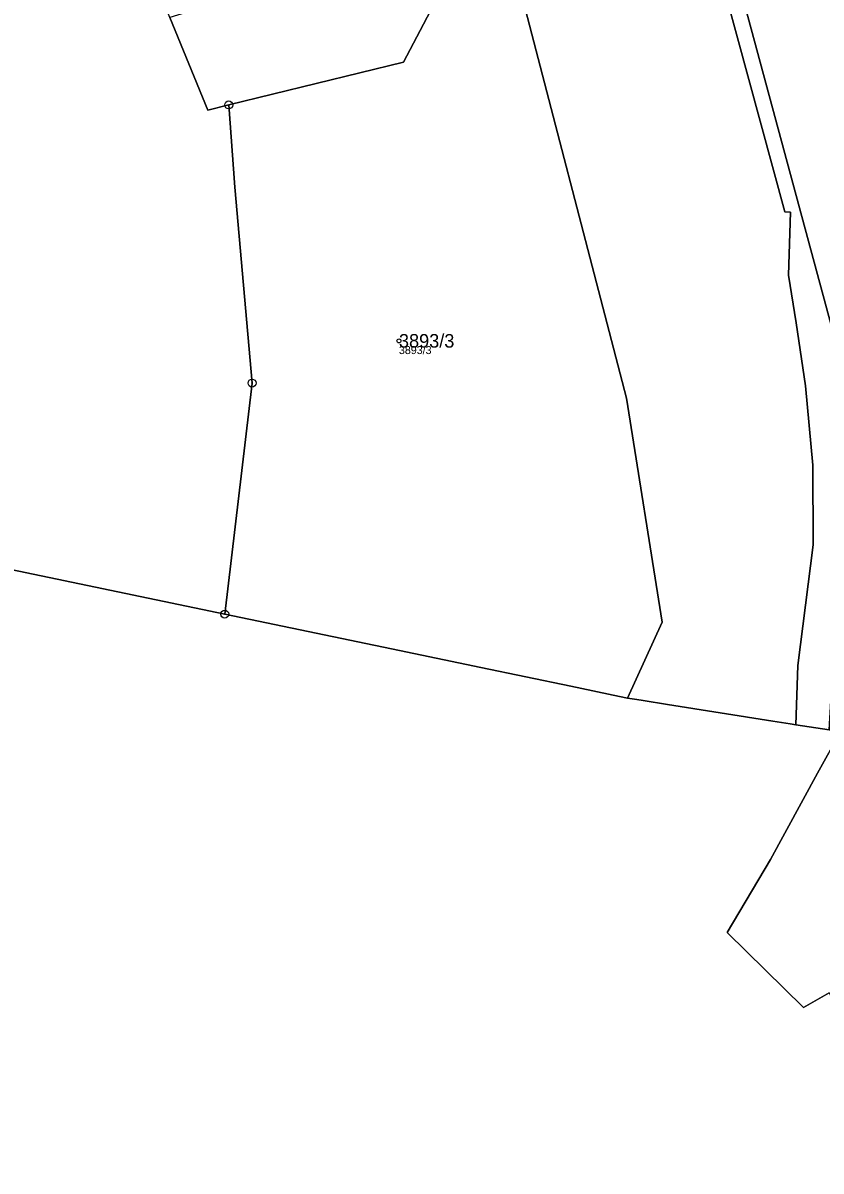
# Model space of a CAD drawing. Extents: x -690132 to -685994, y -975441 to -972444.
# Drawn here: x -688274.6 to -688174.6, y -975091.6 to -974947.6 of the extents above; entities that cross this region are included whole.
import ezdxf

# ---------------------------------------------------------------- set-up
doc = ezdxf.new("R2010")
doc.units = 0
for name, color, linetype in [('Definiční body', 7, 'Continuous'), ('Hranice parcel', 7, 'Continuous'), ('Parcelní čísla', 7, 'Continuous'), ('Polygon ku', 7, 'Continuous'), ('Polygon parcely', 7, 'Continuous'), ('Značky bodu BP', 7, 'Continuous')]:
    doc.layers.add(name, color=color, linetype=linetype)

msp = doc.modelspace()

# ---------------------------------------------------------------- linework, layer by layer
at = {"layer": 'Definiční body'}
msp.add_circle((-688227.5, -974987.52), 0.25, dxfattribs=at)
at = {"layer": 'Hranice parcel'}
for p, q in [((-688249.34, -975021.8), (-688276.15, -975016.2)), ((-688227.42, -975026.37), (-688249.34, -975021.8)), ((-688180.61, -975035.21), (-688193.83, -975033.12)), ((-688173.57, -975036.31), (-688177.72, -975035.67)), ((-688186.33, -975061.71), (-688180.9, -975052.56)), ((-688176.75, -975071.14), (-688186.33, -975061.71)), ((-688173.57, -975069.31), (-688176.75, -975071.14))]:
    msp.add_line(p, q, dxfattribs=at)
for points in [[(-688173.57, -975036.31), (-688172.37, -975015.94), (-688172.13, -975007.74), (-688170.2, -974996.99), (-688185.18, -974941.51), (-688185.75, -974934.71), (-688191.12, -974917.3), (-688150.4, -974894.99), (-688149.77, -974894.09), (-688144.6, -974886.75)], [(-688212.4, -974886.98), (-688191.58, -974925.87), (-688191.09, -974927.18), (-688179.09, -974971.36), (-688178.38, -974971.39), (-688178.67, -974979.3), (-688177.67, -974985.28), (-688176.52, -974993.15), (-688175.6, -975003.1), (-688175.57, -975013.11), (-688177.49, -975028.24), (-688177.72, -975035.67)], [(-688215.54, -974930.93), (-688226.93, -974952.57), (-688248.84, -974957.93)], [(-688198.84, -975032.33), (-688194.49, -975022.82), (-688198.96, -974994.71), (-688213.56, -974938.57), (-688215.54, -974930.93)], [(-688256.24, -974946.95), (-688251.46, -974958.57), (-688248.84, -974957.93)], [(-688248.84, -974957.93), (-688248.08, -974968.26), (-688245.92, -974992.82), (-688249.34, -975021.8)], [(-688205.94, -975030.85), (-688217.25, -975028.49), (-688227.42, -975026.37)], [(-688198.84, -975032.33), (-688199.85, -975032.12), (-688205.94, -975030.85)], [(-688193.83, -975033.12), (-688196.88, -975032.64), (-688197.65, -975032.52), (-688198.84, -975032.33)], [(-688180.9, -975052.56), (-688175.03, -975041.74), (-688172.14, -975036.55)], [(-688177.72, -975035.67), (-688178.43, -975035.56), (-688180.61, -975035.21)]]:
    msp.add_lwpolyline(points, dxfattribs=at)
at = {"layer": 'Polygon ku'}
msp.add_lwpolyline([(-688276.15, -975016.2), (-688249.34, -975021.8), (-688227.42, -975026.37), (-688217.25, -975028.49), (-688205.94, -975030.85), (-688199.85, -975032.12), (-688198.84, -975032.33), (-688197.65, -975032.52), (-688196.88, -975032.64), (-688193.83, -975033.12), (-688180.61, -975035.21), (-688178.43, -975035.56), (-688177.72, -975035.67), (-688173.57, -975036.31), (-688172.14, -975036.55), (-688175.03, -975041.74), (-688180.9, -975052.56), (-688186.33, -975061.71), (-688176.75, -975071.14), (-688173.57, -975069.31)], dxfattribs=at)
at = {"layer": 'Polygon parcely'}
for points in [[(-688175.6, -975003.1), (-688176.52, -974993.15), (-688177.67, -974985.28), (-688178.67, -974979.3), (-688178.38, -974971.39), (-688179.09, -974971.36), (-688191.09, -974927.18), (-688191.58, -974925.87), (-688212.4, -974886.98), (-688218.95, -974874.75), (-688221.4, -974871.75), (-688221.65, -974871.3), (-688227.37, -974865.13), (-688246.81, -974842.37), (-688256.62, -974830.75), (-688266.15, -974819.47), (-688285.07, -974796.84)], [(-688277.36, -974841.76), (-688271.59, -974850), (-688268.4, -974854.55), (-688255.43, -974870.08), (-688249.15, -974877.69), (-688242.13, -974884.86), (-688240.66, -974886.29), (-688235.15, -974891.69), (-688219.55, -974922.21), (-688212.82, -974925.75), (-688215.54, -974930.93), (-688213.56, -974938.57), (-688198.96, -974994.71), (-688194.49, -975022.82), (-688198.84, -975032.33), (-688197.65, -975032.52), (-688196.88, -975032.64), (-688193.83, -975033.12), (-688180.61, -975035.21), (-688178.43, -975035.56), (-688177.72, -975035.67), (-688177.49, -975028.24), (-688175.57, -975013.11), (-688175.6, -975003.1)], [(-688276.15, -975016.2), (-688249.34, -975021.8), (-688245.92, -974992.82), (-688248.08, -974968.26), (-688248.84, -974957.93), (-688251.46, -974958.57), (-688256.24, -974946.95), (-688263.98, -974928.17), (-688273.11, -974915.44), (-688292.33, -974893.9)], [(-688191.09, -974927.18), (-688179.09, -974971.36), (-688178.38, -974971.39), (-688178.67, -974979.3), (-688177.67, -974985.28), (-688176.52, -974993.15), (-688175.6, -975003.1), (-688175.57, -975013.11), (-688177.49, -975028.24), (-688177.72, -975035.67), (-688173.57, -975036.31), (-688172.37, -975015.94), (-688172.13, -975007.74), (-688170.2, -974996.99), (-688185.18, -974941.51)], [(-688185.18, -974941.51), (-688170.2, -974996.99), (-688172.13, -975007.74), (-688172.37, -975015.94), (-688173.57, -975036.31), (-688172.14, -975036.55), (-688175.03, -975041.74), (-688180.9, -975052.56), (-688186.33, -975061.71), (-688176.75, -975071.14), (-688173.57, -975069.31), (-688172.96, -975070.36), (-688168.46, -975067.77), (-688165.48, -975067.93), (-688162.62, -975068.91), (-688160.34, -975070.8), (-688159.04, -975072.37), (-688151.28, -975086.37), (-688149.31, -975089.88), (-688147.48, -975092.29)]]:
    msp.add_lwpolyline(points, dxfattribs=at)
for points in [[(-688251.46, -974958.57), (-688248.84, -974957.93), (-688226.93, -974952.57), (-688215.54, -974930.93), (-688212.82, -974925.75), (-688219.55, -974922.21), (-688235.15, -974891.69), (-688240.66, -974886.29), (-688253.29, -974896.25), (-688260.37, -974903.55), (-688262.55, -974904.23), (-688250.17, -974945.13), (-688256.24, -974946.95)], [(-688248.84, -974957.93), (-688248.08, -974968.26), (-688245.92, -974992.82), (-688249.34, -975021.8), (-688227.42, -975026.37), (-688217.25, -975028.49), (-688205.94, -975030.85), (-688199.85, -975032.12), (-688198.84, -975032.33), (-688194.49, -975022.82), (-688198.96, -974994.71), (-688213.56, -974938.57), (-688215.54, -974930.93), (-688226.93, -974952.57)]]:
    msp.add_lwpolyline(points, close=True, dxfattribs=at)
at = {"layer": 'Značky bodu BP'}
for centre, radius in [((-688248.84, -974957.93), 0.5), ((-688248.84, -974957.93), 0.0303), ((-688245.92, -974992.82), 0.5), ((-688245.92, -974992.82), 0.0303), ((-688249.34, -975021.8), 0.5), ((-688249.34, -975021.8), 0.0303)]:
    msp.add_circle(centre, radius, dxfattribs=at)

# ---------------------------------------------------------------- texts
at = {"layer": 'Definiční body'}
msp.add_text('3893/3', height=1, dxfattribs=at).set_placement((-688227.5, -974989.18))
at = {"layer": 'Parcelní čísla'}
msp.add_text('3893/3', height=1.7, dxfattribs=at).set_placement((-688227.5, -974988.37))

doc.saveas('drawing.dxf')
